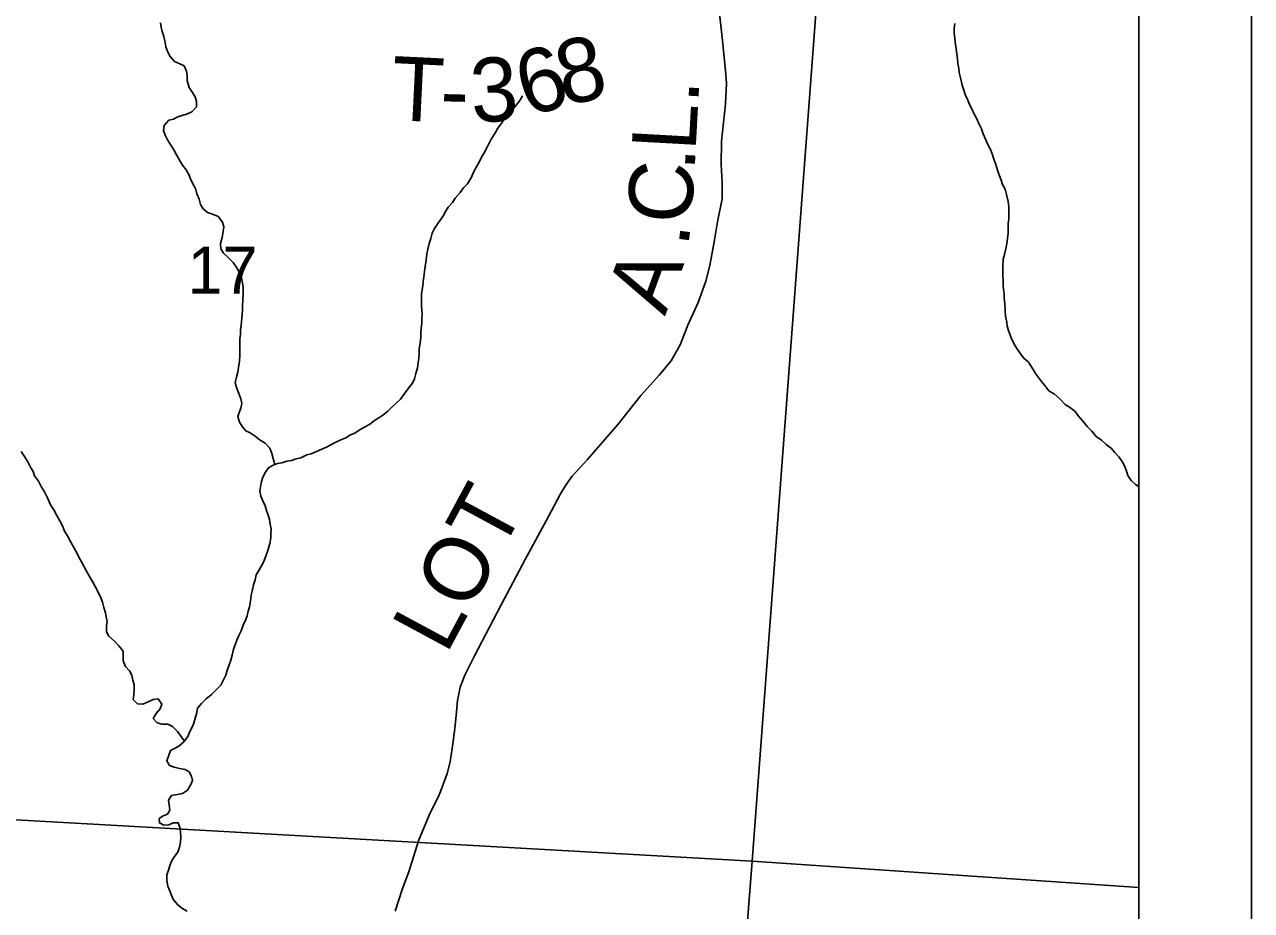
# Model space of a CAD drawing. Extents: x -13.7 to 34, y 0 to 32.3.
# Drawn here: x 29.328 to 30.417, y 18.806 to 19.593 of the extents above; entities that cross this region are included whole.
import ezdxf

# ---------------------------------------------------------------- set-up
doc = ezdxf.new("R2010")
doc.units = 0
for name, color, linetype in [('GM_X_Corporation', 7, 'Continuous'), ('GM_X_County_Road', 7, 'Continuous'), ('GM_X_County_Road_Text', 7, 'Continuous'), ('GM_X_Minor_River', 7, 'Continuous'), ('GM_X_Section_Text', 7, 'Continuous'), ('GM_X_Township_Road_Text', 7, 'Continuous'), ('SH_Data', 7, 'Continuous')]:
    doc.layers.add(name, color=color, linetype=linetype)

msp = doc.modelspace()

# ---------------------------------------------------------------- linework, layer by layer
at = {"layer": 'GM_X_Corporation'}
for points in [[(25.5491, 14.1), (30.3167, 14.1), (30.3167, 20.877), (30.2775, 20.8796), (29.9598, 20.9), (26.0026, 20.9)], [(27.6886, 14.8962), (28.6553, 14.8354), (29.7019, 14.7755), (30.3167, 14.7354), (30.3167, 20.877), (30.2775, 20.8796), (29.9598, 20.9), (26.0026, 20.9)]]:
    msp.add_lwpolyline(points, dxfattribs=at)
for points in [[(29.0337, 19.933), (30.0496, 19.8628), (29.9735, 18.8499), (28.9612, 18.9069)], [(30.3167, 18.8265), (30.3167, 19.8464), (30.0496, 19.8628), (29.9735, 18.8499)], [(28.9612, 18.9069), (29.9735, 18.8499), (29.94, 18.4213), (29.9081, 18.0136), (29.8906, 17.8261), (29.334, 17.8585), (28.8921, 17.8887), (28.9044, 18.0795), (28.9355, 18.5389)]]:
    msp.add_lwpolyline(points, close=True, dxfattribs=at)
at = {"layer": 'GM_X_County_Road'}
msp.add_lwpolyline([(29.6564, 18.8056), (29.6629, 18.8249), (29.6686, 18.8404), (29.6774, 18.8679), (29.6868, 18.8908), (29.6957, 18.909), (29.6984, 18.9157), (29.7027, 18.9279), (29.7055, 18.9382), (29.7075, 18.9522), (29.7096, 18.9678), (29.7106, 18.9792), (29.7118, 18.9925), (29.7141, 19.0045), (29.7185, 19.015), (29.7267, 19.0318), (29.7507, 19.0775), (29.772, 19.1179), (29.7927, 19.156), (29.8033, 19.1762), (29.8075, 19.1828), (29.8098, 19.1863), (29.8138, 19.1919), (29.8271, 19.2064), (29.8544, 19.2379), (29.8745, 19.2633), (29.8908, 19.2815), (29.9015, 19.2941), (29.9095, 19.3084), (29.9162, 19.3257), (29.9256, 19.3459), (29.9324, 19.3649), (29.9359, 19.3788), (29.9398, 19.3999), (29.9426, 19.4176), (29.9468, 19.4379), (29.9468, 19.4524), (29.9459, 19.4683), (29.9463, 19.4891), (29.9498, 19.5224), (29.9506, 19.5404), (29.9499, 19.552), (29.9468, 19.5812), (29.9436, 19.6104)], dxfattribs=at)
at = {"layer": 'GM_X_Minor_River'}
for points in [[(29.4481, 19.5941), (29.4489, 19.5903), (29.4496, 19.5865), (29.4512, 19.582), (29.4523, 19.5767), (29.4531, 19.5729), (29.4546, 19.5683), (29.4569, 19.5642), (29.4607, 19.56), (29.4653, 19.5578), (29.4691, 19.5559), (29.4714, 19.5513), (29.4718, 19.5475), (29.4718, 19.543), (29.4737, 19.5369), (29.4767, 19.5324), (29.479, 19.5286), (29.4802, 19.5244), (29.4802, 19.5195), (29.476, 19.5153), (29.4722, 19.5134), (29.4684, 19.5122), (29.4635, 19.5107), (29.4597, 19.5088), (29.4555, 19.5077), (29.4514, 19.5031), (29.451, 19.4986), (29.4525, 19.4944), (29.4545, 19.4902), (29.4575, 19.4857), (29.4602, 19.4815), (29.4621, 19.4777), (29.4651, 19.4724), (29.4678, 19.4679), (29.4709, 19.4637), (29.4735, 19.4595), (29.475, 19.4557), (29.4773, 19.4508), (29.4792, 19.447), (29.4804, 19.4425), (29.4827, 19.4376), (29.4838, 19.433), (29.4861, 19.4292), (29.4899, 19.4258), (29.4945, 19.4243), (29.4994, 19.4224), (29.5033, 19.4171), (29.5044, 19.413), (29.5037, 19.4073), (29.5029, 19.4035), (29.5014, 19.3982), (29.5018, 19.3936), (29.5041, 19.3898), (29.5083, 19.386), (29.5128, 19.3815), (29.5159, 19.3766), (29.5182, 19.3728), (29.5201, 19.3679), (29.5209, 19.3633), (29.5216, 19.3591), (29.5216, 19.3538), (29.5213, 19.3478), (29.5209, 19.3436), (29.5209, 19.3394), (29.5206, 19.3352)], [(30.1533, 19.5936), (30.1529, 19.5894), (30.1529, 19.5849), (30.1533, 19.5807), (30.1537, 19.5769)], [(30.1537, 19.5769), (30.1541, 19.5731), (30.1552, 19.5667), (30.1556, 19.5621), (30.156, 19.558), (30.1568, 19.5538), (30.1572, 19.55), (30.1583, 19.5454), (30.1599, 19.539), (30.1614, 19.5345), (30.1626, 19.5307), (30.1648, 19.5254), (30.1664, 19.5216), (30.1687, 19.5174), (30.1702, 19.5136), (30.1729, 19.5091), (30.1744, 19.5053), (30.1771, 19.5), (30.1786, 19.4958), (30.1805, 19.4909), (30.1824, 19.4867), (30.1851, 19.4818), (30.1866, 19.478), (30.1881, 19.4731), (30.1897, 19.4685), (30.1916, 19.4625), (30.1931, 19.4583), (30.1946, 19.4545), (30.1958, 19.4507), (30.1981, 19.4466), (30.1996, 19.4405), (30.2008, 19.4356), (30.2012, 19.431), (30.2012, 19.4261), (30.2012, 19.42), (30.2008, 19.4162), (30.2008, 19.412), (30.2008, 19.4079), (30.2001, 19.4026), (30.1994, 19.3984), (30.1986, 19.3938), (30.1975, 19.3885), (30.1964, 19.3843), (30.196, 19.3783), (30.196, 19.3741), (30.196, 19.3699), (30.1964, 19.3658), (30.1964, 19.3604), (30.1972, 19.3532), (30.1972, 19.3494), (30.1976, 19.3449), (30.198, 19.3384), (30.1984, 19.3339), (30.1995, 19.3286), (30.1999, 19.3248), (30.2011, 19.321), (30.2034, 19.3146), (30.2057, 19.3096), (30.2083, 19.3051), (30.211, 19.3013), (30.2144, 19.2968), (30.2186, 19.293), (30.2228, 19.2865), (30.2251, 19.2828), (30.2304, 19.2759), (30.2331, 19.2722), (30.2369, 19.2676), (30.2419, 19.2646), (30.2468, 19.26), (30.2514, 19.2555), (30.2559, 19.2525), (30.2601, 19.2491), (30.2632, 19.2449), (30.2674, 19.2404), (30.2708, 19.2358), (30.275, 19.2317), (30.2788, 19.2271), (30.2834, 19.2237), (30.2876, 19.2199), (30.2921, 19.2165), (30.2955, 19.2128), (30.299, 19.209), (30.302, 19.2048), (30.3043, 19.2003), (30.3058, 19.1961), (30.307, 19.1923), (30.31, 19.1878), (30.3138, 19.1843), (30.3167, 19.1826)], [(29.7695, 19.5293), (29.7673, 19.5251), (29.7639, 19.521), (29.7601, 19.5164), (29.7574, 19.5126), (29.7533, 19.5088), (29.7506, 19.5046), (29.7476, 19.5008), (29.7449, 19.4959), (29.7415, 19.4902), (29.7389, 19.4849), (29.7355, 19.4788), (29.7332, 19.475), (29.7313, 19.4712), (29.7291, 19.467), (29.7264, 19.4621), (29.7242, 19.4571), (29.7207, 19.4514), (29.7173, 19.4476), (29.7143, 19.4435), (29.7098, 19.4385), (29.7075, 19.4347), (29.7037, 19.4305), (29.7011, 19.4267), (29.6988, 19.4222), (29.6943, 19.4161), (29.6916, 19.4115), (29.6893, 19.4074), (29.6882, 19.4028), (29.6867, 19.3982), (29.6856, 19.3933), (29.6848, 19.3891), (29.6841, 19.3838), (29.683, 19.3759), (29.6819, 19.3686), (29.6815, 19.3645), (29.6811, 19.3607), (29.68, 19.3538), (29.68, 19.3497), (29.68, 19.3428), (29.6804, 19.3356), (29.6801, 19.3315), (29.6801, 19.3277), (29.6797, 19.3231), (29.6793, 19.319), (29.6793, 19.3148), (29.6786, 19.3098), (29.6778, 19.3049), (29.6779, 19.3004), (29.6775, 19.2966), (29.6771, 19.2924), (29.6764, 19.2878), (29.6749, 19.2829), (29.6737, 19.2783), (29.6719, 19.2742), (29.6684, 19.27), (29.665, 19.2654), (29.6613, 19.2601), (29.6575, 19.2567), (29.6537, 19.2529), (29.6499, 19.2495), (29.6457, 19.246), (29.6419, 19.2434), (29.6381, 19.2411), (29.634, 19.238), (29.6294, 19.2354), (29.6256, 19.2331), (29.6207, 19.23), (29.6169, 19.2285), (29.6127, 19.2258), (29.6082, 19.2239), (29.6033, 19.2217), (29.5995, 19.2197), (29.5957, 19.2175), (29.5915, 19.2156), (29.5866, 19.2136), (29.582, 19.2117), (29.5782, 19.2106), (29.5729, 19.2079), (29.5687, 19.2072), (29.5646, 19.2056), (29.5604, 19.2052), (29.5558, 19.2037), (29.552, 19.2029), (29.5483, 19.2014), (29.5441, 19.1991), (29.5414, 19.1953), (29.5392, 19.1908), (29.538, 19.187), (29.5369, 19.1824), (29.5365, 19.1786), (29.5373, 19.1741), (29.5392, 19.1699), (29.5411, 19.1654), (29.5423, 19.1612), (29.5438, 19.157), (29.545, 19.1532), (29.5457, 19.1491), (29.5465, 19.1449), (29.5461, 19.1407), (29.5461, 19.1369)], [(29.5206, 19.3352), (29.5202, 19.3292), (29.5198, 19.3254), (29.5191, 19.3216), (29.5191, 19.3174), (29.5187, 19.3136), (29.5187, 19.3098), (29.5187, 19.3038), (29.5188, 19.2988), (29.5184, 19.2939), (29.5176, 19.2882), (29.5169, 19.284), (29.5158, 19.2795), (29.5146, 19.2749), (29.5158, 19.2704), (29.5177, 19.2651), (29.5196, 19.2605), (29.5204, 19.2563), (29.5196, 19.2522), (29.5181, 19.2484), (29.517, 19.2446), (29.5185, 19.2397), (29.5208, 19.2359), (29.5239, 19.2321), (29.5277, 19.2302), (29.5322, 19.2272), (29.5368, 19.2238), (29.541, 19.2211), (29.5452, 19.2166), (29.5471, 19.212), (29.5496, 19.2019)], [(29.3246, 19.2138), (29.3276, 19.2092), (29.3307, 19.2039), (29.3329, 19.1997), (29.3352, 19.1959), (29.3364, 19.1922), (29.3398, 19.1872), (29.3425, 19.1819), (29.3452, 19.1778), (29.3478, 19.1725), (29.3505, 19.1664), (29.3536, 19.1619), (29.3562, 19.1569), (29.3589, 19.152), (29.3616, 19.1471), (29.3631, 19.1429), (29.3658, 19.1387), (29.3684, 19.1338), (29.3715, 19.1278), (29.3742, 19.1232), (29.3761, 19.1194), (29.378, 19.1156), (29.3803, 19.1118), (29.3826, 19.1073), (29.3852, 19.1028), (29.3879, 19.0982), (29.3902, 19.0937), (29.3925, 19.0895), (29.3952, 19.0838), (29.3967, 19.08), (29.3978, 19.0751), (29.3994, 19.0705), (29.4001, 19.0668), (29.4009, 19.0626), (29.4002, 19.0588), (29.4002, 19.0535), (29.4025, 19.0497), (29.4074, 19.0452), (29.4112, 19.041), (29.415, 19.0364), (29.415, 19.0319), (29.4151, 19.0277), (29.4173, 19.0228), (29.4208, 19.019), (29.4227, 19.0152), (29.4238, 19.0107), (29.425, 19.0069), (29.425, 19.0031), (29.4246, 18.9974), (29.4239, 18.9936), (29.4277, 18.9898), (29.4326, 18.9894), (29.4372, 18.9914), (29.4417, 18.9936), (29.4463, 18.994), (29.4493, 18.9895), (29.4478, 18.9853), (29.4444, 18.9811), (29.4418, 18.9766), (29.4452, 18.9728), (29.4498, 18.9717), (29.4547, 18.9717), (29.4589, 18.9694), (29.4634, 18.9652), (29.4694, 18.9565)], [(29.5461, 19.1369), (29.5454, 19.132), (29.5435, 19.1259), (29.542, 19.1217), (29.5401, 19.116), (29.5379, 19.1122), (29.5356, 19.1081), (29.5333, 19.1043), (29.5322, 19.0997), (29.5307, 19.0952), (29.5296, 19.0898), (29.5288, 19.086), (29.5281, 19.0807), (29.5273, 19.0758), (29.5262, 19.072), (29.5251, 19.0678), (29.5236, 19.064), (29.5217, 19.0595), (29.5198, 19.0545), (29.5179, 19.0504), (29.516, 19.0462), (29.5145, 19.042), (29.513, 19.0382), (29.5119, 19.0329), (29.5107, 19.0283), (29.5092, 19.0242), (29.5074, 19.0192), (29.5062, 19.015), (29.504, 19.0105), (29.5017, 19.0063), (29.4979, 19.0025), (29.4934, 18.9979), (29.4888, 18.9941), (29.4846, 18.99), (29.4812, 18.9858), (29.4805, 18.982), (29.4794, 18.9778), (29.4779, 18.9725), (29.476, 18.9683), (29.4741, 18.9645), (29.4726, 18.9607), (29.4692, 18.9562), (29.4646, 18.952), (29.4608, 18.9501), (29.457, 18.9482), (29.4552, 18.9432), (29.454, 18.939), (29.4563, 18.9349), (29.4605, 18.9334), (29.4651, 18.9322), (29.47, 18.9315), (29.4738, 18.9292), (29.4757, 18.9254), (29.4765, 18.9217), (29.4753, 18.9179), (29.4723, 18.9129), (29.4678, 18.9102), (29.4632, 18.9091), (29.4579, 18.9083), (29.4553, 18.9041), (29.456, 18.9), (29.4564, 18.8954), (29.4545, 18.8916), (29.4507, 18.8901), (29.4469, 18.8878), (29.4473, 18.884), (29.4511, 18.8818), (29.4557, 18.8821), (29.4595, 18.8841), (29.464, 18.8841), (29.4656, 18.8791), (29.466, 18.8753), (29.4664, 18.8715), (29.466, 18.867), (29.4652, 18.8624), (29.4637, 18.8579), (29.4607, 18.8541), (29.4581, 18.8499), (29.4566, 18.8457), (29.4554, 18.8419), (29.4539, 18.8378), (29.4539, 18.8328), (29.4547, 18.8279), (29.4562, 18.8241), (29.4578, 18.8203), (29.4597, 18.8158), (29.4635, 18.8112), (29.4673, 18.8082), (29.4719, 18.8056)]]:
    msp.add_lwpolyline(points, dxfattribs=at)
at = {"layer": 'SH_Data'}
for points in [[(23.4167, 21), (30.4167, 21), (30.4167, 14), (23.4167, 14)], [(23.5167, 20.9), (30.3167, 20.9), (30.3167, 14.1), (23.5167, 14.1)]]:
    msp.add_lwpolyline(points, close=True, dxfattribs=at)

# ---------------------------------------------------------------- texts
at = {"layer": 'GM_X_County_Road_Text'}
for s, height, rotation, p in [('.', 0.0568, 86.8554, (29.9255, 19.5221)), ('L', 0.0568, 86.8678, (29.9232, 19.4797)), ('.', 0.0568, 86.8472, (29.9223, 19.4622)), ('C', 0.0568, 85.9364, (29.9189, 19.4147)), ('.', 0.0568, 83.2424, (29.9166, 19.3944)), ('A', 0.0568, 69.9083, (29.896, 19.3334)), ('LOT', 0.05682, 61.706, (29.702, 19.0328))]:
    msp.add_text(s, height=height, rotation=rotation, dxfattribs=at).set_placement(p)
at = {"layer": 'GM_X_Section_Text'}
msp.add_text('17', height=0.04186, rotation=0, dxfattribs=at).set_placement((29.4722, 19.3537))
at = {"layer": 'GM_X_Township_Road_Text'}
for s, rotation, p in [('8', 12.5316, (29.8064, 19.5202)), ('6', 17.072, (29.7741, 19.5102)), ('T', 357.2134, (29.6522, 19.508)), ('3', 3.5777, (29.7249, 19.5054)), ('-', 358.5459, (29.6961, 19.5059))]:
    msp.add_text(s, height=0.0568, rotation=rotation, dxfattribs=at).set_placement(p)

doc.saveas('drawing.dxf')
